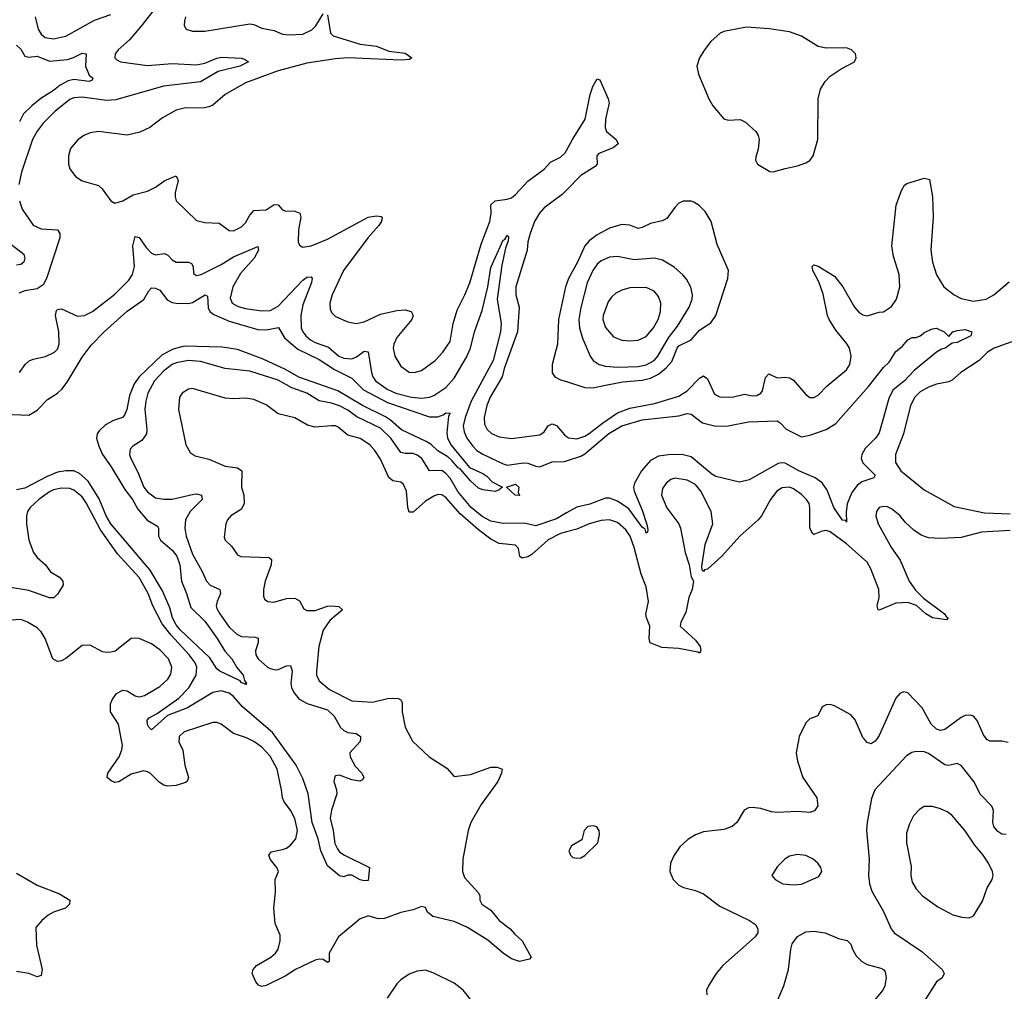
# Model space of a CAD drawing. Header units: inches. Extents: x 1954678 to 2060271, y 904822 to 1016299.
# Tile 363 of 403: x 2037325 to 2042141, y 988764 to 993517. Entities that reach past the tile are written whole.
import ezdxf

# ---------------------------------------------------------------- set-up
doc = ezdxf.new("R2010")
doc.units = ezdxf.units.IN
doc.header["$MEASUREMENT"] = 0
for name, color, linetype in [('C0938', 7, 'Continuous'), ('C0939', 7, 'Continuous'), ('C0948', 7, 'Continuous'), ('C0949', 7, 'Continuous')]:
    doc.layers.add(name, color=color, linetype=linetype)

msp = doc.modelspace()

# ---------------------------------------------------------------- linework, layer by layer
at = {"layer": 'C0938', "color": 5}
for points, elevation in [([(2038104.6, 990000), (2038103.4, 989983.4), (2038122.9, 989942.9), (2038132.7, 989870), (2038150.2, 989810), (2038144.2, 989790), (2038135.6, 989784.4), (2038090, 989769.9), (2038046.6, 989766.6), (2038030, 989771.5), (2038007, 989787), (2037962.6, 989830), (2037950, 989837.7), (2037930, 989841.4), (2037870, 989825.4), (2037810, 989788.1), (2037790, 989785.8), (2037772.8, 989792.8), (2037753.5, 989810), (2037756.1, 989830), (2037812, 989910), (2037825.1, 989945.1), (2037827, 989967), (2037820.7, 990000)], 480), ([(2039240, 990000), (2039247, 989987), (2039328, 989910), (2039414.4, 989854.4), (2039450, 989814), (2039530, 989823.7), (2039630, 989859.5), (2039659.9, 989859.9), (2039684.7, 989850), (2039682, 989830), (2039663.1, 989790), (2039581.8, 989678.2), (2039531, 989590), (2039518.7, 989550), (2039492.9, 989410), (2039490.3, 989350.3), (2039501.1, 989321.1), (2039570, 989244.7), (2039576.3, 989230), (2039576.3, 989210), (2039584.9, 989190), (2039630, 989160.5), (2039670.2, 989110.2), (2039724.4, 989070), (2039744.7, 989044.7), (2039783, 989010), (2039826.8, 988930), (2039818.4, 988921.6), (2039770, 988909.7), (2039730, 988922.7), (2039690, 988949.8), (2039614.1, 989014.1), (2039515.7, 989075.7), (2039450, 989104.7), (2039345.1, 989130), (2039319.4, 989150), (2039310, 989173.6), (2039290, 989178.8), (2039250, 989162.2), (2039190, 989148.8), (2039110, 989119.6), (2039078.2, 989118.2), (2039030, 989132.3), (2038990, 989118.5), (2038885.2, 989030), (2038839.5, 988950), (2038838.8, 988910), (2038834.2, 988905.8), (2038830, 988904.5), (2038810, 988918.4), (2038790, 988920.4), (2038770, 988915.9), (2038673.7, 988870), (2038622.7, 988837.3), (2038530, 988792.4), (2038510, 988787.3), (2038493.7, 988793.7), (2038480.5, 988810), (2038462.4, 988850), (2038467.6, 988870), (2038483.6, 988890), (2038554, 988930), (2038576.9, 988950), (2038589.6, 988970), (2038599.6, 989010), (2038598.7, 989038.7), (2038575.1, 989095.1), (2038567.4, 989170), (2038576.9, 989250), (2038574, 989310), (2038591.3, 989350), (2038582.6, 989370), (2038549.8, 989410), (2038543, 989430), (2038554.3, 989445.7), (2038610, 989456.6), (2038630, 989464.4), (2038650, 989479.3), (2038675.8, 989510), (2038683.9, 989550), (2038670, 989609.6), (2038648.8, 989650), (2038618, 989690), (2038610, 989709.6), (2038606.2, 989750), (2038584.9, 989850), (2038550, 989913.2), (2038510, 989958.3), (2038470, 989985.8), (2038441.4, 990000)], 480), ([(2038991.2, 990000), (2038990, 989986.2), (2038940.6, 989930), (2038940.9, 989910), (2038965.6, 989865.6), (2038998, 989830), (2039008.7, 989810), (2039002, 989798), (2038988.8, 989791.2), (2038950, 989797.6), (2038890, 989820.4), (2038870, 989818), (2038866.2, 989813.8), (2038862.2, 989790), (2038875.3, 989750), (2038876.9, 989730), (2038849.5, 989650), (2038843.4, 989610), (2038858.5, 989550), (2038867.2, 989487.2), (2038879.9, 989459.9), (2038890, 989446), (2038910, 989431), (2039036.3, 989370), (2039030, 989306), (2039010, 989304), (2038990.3, 989309.7), (2038950, 989331.5), (2038930, 989331.3), (2038910, 989323.6), (2038890, 989327.8), (2038830, 989376.9), (2038797.6, 989450), (2038784.4, 989510), (2038755.6, 989590), (2038736.7, 989730), (2038710, 989804.4), (2038677.4, 989870), (2038582.6, 990000)], 460), ([(2037310, 989340.9), (2037410, 989282.7), (2037520.2, 989240.2), (2037570.8, 989210), (2037567.7, 989190), (2037548.9, 989171.1), (2037490, 989150.8), (2037464.4, 989135.6), (2037432.7, 989110), (2037404.4, 989075.6), (2037407.8, 988990), (2037435.3, 988870), (2037430, 988840.7), (2037410, 988834.8), (2037370, 988850.6), (2037310, 988860.7)], 480), ([(2039545.1, 988705.1), (2039493.7, 988770), (2039450, 988803.1), (2039350, 988852.7), (2039310, 988866.6), (2039270, 988862.8), (2039230, 988847.6), (2039190, 988819.7), (2039170, 988800.5), (2039121.8, 988730)], 520)]:
    msp.add_lwpolyline(points, dxfattribs=dict(at, elevation=elevation))
at = {"layer": 'C0939', "color": 5}
for points, elevation in [([(2038031.6, 993630), (2037917.1, 993483), (2037861.4, 993418.6), (2037806.5, 993370), (2037791.7, 993350), (2037790.4, 993330), (2037800.7, 993320.7), (2037818.8, 993310), (2037950, 993292.2), (2038070, 993301.9), (2038190, 993295.9), (2038230, 993303.8), (2038290, 993328.2), (2038312.8, 993332.8), (2038407.8, 993327.7), (2038423.9, 993323.9), (2038444, 993310), (2038401.3, 993290), (2038296, 993264), (2038210, 993212.8), (2038028.4, 993191.5), (2037795.4, 993124.6), (2037750, 993121.3), (2037630, 993137.9), (2037590, 993134), (2037570, 993126.5), (2037498.9, 993070), (2037439.3, 993010), (2037410, 992970.9), (2037387.1, 992930), (2037333.6, 992770), (2037320.8, 992710)], 460), ([(2037400.1, 993530), (2037415.2, 993470), (2037430, 993445.5), (2037450, 993429.3), (2037490, 993422.3), (2037550, 993435.9), (2037690, 993514), (2037770, 993541.5)], 460), ([(2038830, 993541), (2038845.2, 993450), (2038858.4, 993438.4), (2038990, 993396.8), (2039070, 993387.1), (2039130, 993362), (2039210, 993352.5), (2039243.8, 993330), (2039230, 993322.3), (2039190, 993318.7), (2038930, 993330.4), (2038870, 993325.7), (2038730, 993303.9), (2038590, 993266.2), (2038430, 993207.1), (2038330.4, 993150), (2038270, 993099.2), (2038250, 993089.8), (2038230, 993085.8), (2038130, 993083.9), (2038090, 993074.8), (2038023.1, 993036.9), (2037962, 992990), (2037913.3, 992966.7), (2037850, 992951), (2037710, 992969.7), (2037670, 992963.5), (2037639.1, 992950), (2037610, 992929.7), (2037572.7, 992887.3), (2037564.2, 992850), (2037563.7, 992810), (2037570, 992787.3), (2037597.1, 992750), (2037630, 992728.8), (2037710, 992706), (2037728.9, 992688.9), (2037770, 992630.8), (2037790, 992619.1), (2037830, 992630.5), (2037879.5, 992660.5), (2037950, 992677.4), (2037990, 992698), (2038034.7, 992730), (2038090, 992753.1), (2038100.7, 992730), (2038085.9, 992670), (2038084.6, 992650), (2038090.3, 992630), (2038190, 992534.6), (2038230, 992523.9), (2038301.2, 992521.2), (2038350, 992485.5), (2038370, 992484.5), (2038410, 992502.9), (2038430, 992522.4), (2038450, 992560.2), (2038470, 992582.9), (2038530, 992585.9), (2038570, 992612.4), (2038590, 992610.3), (2038608.9, 992588.9), (2038622.1, 992582.1), (2038670, 992580.6), (2038694.9, 992570), (2038700.2, 992550), (2038688.4, 992488.4), (2038687.2, 992430), (2038693.7, 992413.7), (2038710, 992403.7), (2038750, 992410.2), (2038830, 992443.5), (2039029.9, 992550.1), (2039070, 992556.6), (2039093.7, 992553.7), (2039097.6, 992550), (2039095, 992530), (2039081.1, 992510), (2039029.6, 992450.4), (2038908.1, 992290), (2038853.5, 992170), (2038842.7, 992130), (2038843, 992103), (2038850, 992083.7), (2038870, 992064.9), (2038930, 992038.6), (2038970, 992031.2), (2039010, 992038), (2039090, 992076.1), (2039170, 992094.1), (2039210, 992097.7), (2039239.3, 992090), (2039250.3, 992070), (2039242.8, 992050), (2039170, 991962.6), (2039155.4, 991930), (2039152.1, 991910), (2039160.2, 991870), (2039190, 991822), (2039230, 991791.8), (2039255.3, 991790), (2039290, 991801.3), (2039356.9, 991850), (2039395.3, 991890), (2039430, 991942.4), (2039445.3, 992030), (2039464.3, 992095.7), (2039502.3, 992170), (2039526.9, 992230), (2039581.5, 992418.5), (2039625.2, 992530), (2039631.9, 992570), (2039630, 992610.4), (2039650, 992631.1), (2039710, 992638.3), (2039730, 992645.1), (2039750, 992661), (2039810, 992727.4), (2039890, 992785.2), (2039920.7, 992819.3), (2039970, 992844.1), (2039994, 992866), (2040000, 992877.4)], 480), ([(2038135.3, 993530), (2038130.4, 993510), (2038128.7, 993488.7), (2038138.8, 993470), (2038170, 993460.3), (2038230, 993461.1), (2038450, 993495.8), (2038470, 993493.6), (2038510, 993474.9), (2038570, 993463.6), (2038610, 993446.2), (2038642.9, 993442.9), (2038710, 993446.3), (2038753.2, 993466.8), (2038773.4, 993486.6), (2038810, 993544.9)], 480), ([(2037310, 993391.7), (2037330, 993372), (2037350, 993338.5), (2037370, 993332.6), (2037410, 993338.7), (2037470, 993314), (2037558.4, 993321.6), (2037588.8, 993331.2), (2037630, 993352.9), (2037650.2, 993350.2), (2037646.1, 993290), (2037665, 993245), (2037682.3, 993230), (2037679.7, 993220.3), (2037665.1, 993214.9), (2037590, 993224.8), (2037562, 993218), (2037523.3, 993196.7), (2037490, 993169.5), (2037428.4, 993131.5), (2037384.1, 993095.9), (2037344.2, 993055.8), (2037323.6, 993016.4)], 440), ([(2040000, 992683), (2039978.8, 992661.2), (2039890, 992596.8), (2039867.8, 992570), (2039843.8, 992530), (2039821.3, 992470), (2039811.2, 992430), (2039808.1, 992390), (2039751.7, 992210), (2039751.9, 992170), (2039768.6, 992110), (2039759.8, 991990), (2039694.2, 991810), (2039685.4, 991770), (2039626.2, 991670), (2039610.6, 991630), (2039596.8, 991570), (2039598.7, 991538.7), (2039611.2, 991511.2), (2039632.9, 991492.9), (2039670, 991476.8), (2039730, 991467.9), (2039870, 991485.5), (2039890, 991501.2), (2039910, 991529.2), (2039930, 991539.4), (2039950, 991531.4), (2039990, 991485.6), (2040000, 991478.3)], 480), ([(2037324.4, 992630), (2037336.9, 992590), (2037391.1, 992511.1), (2037430, 992494.4), (2037509.2, 992489.2), (2037521.8, 992470), (2037521.5, 992450), (2037456.5, 992250), (2037440.4, 992219.6), (2037410, 992199.8), (2037350.2, 992189.8), (2037321.3, 992178.7)], 460), ([(2037323.5, 991790), (2037352.4, 991830), (2037371.5, 991848.5), (2037390, 991856.5), (2037450.9, 991869.1), (2037495.1, 991890), (2037510, 991904.9), (2037518.3, 991930), (2037515.6, 991990), (2037500.5, 992070), (2037505.4, 992094.6), (2037510, 992099.1), (2037530, 992101.6), (2037607, 992067), (2037642.7, 992070), (2037681.7, 992090), (2037790, 992174.3), (2037858.3, 992241.7), (2037877, 992270), (2037886.2, 992310), (2037879, 992410), (2037890, 992456), (2037910, 992451.7), (2037943, 992403), (2037970, 992374.2), (2037990, 992367.1), (2038032.8, 992372.8), (2038050, 992365.3), (2038070, 992342), (2038090, 992331.3), (2038150, 992331), (2038164.5, 992324.5), (2038172.9, 992310), (2038174.4, 992274.4), (2038190, 992265.2), (2038213.3, 992270), (2038310, 992318.3), (2038370, 992356), (2038490, 992406.8), (2038493.4, 992390), (2038471.2, 992350), (2038404.3, 992275.7), (2038368.2, 992210), (2038354.5, 992154.5), (2038364.7, 992130), (2038393.6, 992113.6), (2038430, 992103.3), (2038510, 992092.1), (2038550, 992094.3), (2038590, 992115.9), (2038710, 992242.6), (2038730, 992256.8), (2038750, 992259.5), (2038755, 992250), (2038751.6, 992231.6), (2038710, 992121.1), (2038700.4, 992070), (2038702.4, 992010), (2038710.2, 991990), (2038725, 991970), (2038746.8, 991950), (2038770, 991937.7), (2038835.5, 991915.5), (2038885.4, 991870), (2038910, 991860.8), (2038950, 991857), (2038972.9, 991867.1), (2039010, 991895), (2039030, 991891.8), (2039046.5, 991790), (2039052.6, 991770), (2039065.8, 991750), (2039122.5, 991710), (2039165.6, 991690), (2039241.3, 991670), (2039290, 991664.9), (2039329.9, 991670.1), (2039350, 991677.8), (2039410, 991716.6), (2039450, 991763.5), (2039510, 991865.2), (2039529.5, 991910), (2039550.3, 991990), (2039586.4, 992093.6), (2039615.1, 992210), (2039630, 992304.9), (2039690, 992437.6), (2039698.2, 992441.8), (2039710, 992460.5), (2039716.2, 992456.2), (2039714.3, 992434.3), (2039700.9, 992399.1), (2039683.8, 992316.2), (2039660.3, 992150), (2039680.7, 992030), (2039676.7, 991990), (2039640.5, 991850), (2039534.1, 991650), (2039503.4, 991570), (2039494.5, 991530), (2039499.8, 991499.8), (2039512.5, 991470), (2039540.8, 991430), (2039561.5, 991410), (2039590, 991391.8), (2039690, 991343.6), (2039710, 991338.2), (2039790, 991348.4), (2039810, 991347), (2039850, 991332.3), (2039870, 991330.1), (2039930, 991354), (2039990, 991356.2), (2040000, 991358.8)], 460), ([(2037280.5, 992420.5), (2037345.1, 992370), (2037350.5, 992350), (2037344.6, 992330), (2037330, 992318.3), (2037310, 992316.4)], 440), ([(2037250, 991587.3), (2037370, 991582.7), (2037410, 991606), (2037461, 991659), (2037510, 991690.1), (2037530.6, 991709.4), (2037556.7, 991743.3), (2037630, 991865.8), (2037674.7, 991925.3), (2037738.2, 991990), (2037850, 992091.4), (2037932.5, 992147.5), (2037956.1, 992190), (2037970, 992204.4), (2037990, 992203.1), (2038010, 992193.4), (2038045.5, 992145.5), (2038070, 992133.8), (2038090, 992130.4), (2038150, 992127.7), (2038170, 992132.6), (2038231.4, 992171.4), (2038243.4, 992163.4), (2038246.4, 992106.4), (2038255.2, 992090), (2038274.2, 992074.3), (2038350, 992041.7), (2038490, 992001.7), (2038530, 991998.8), (2038590.6, 992010.6), (2038620.2, 991960.2), (2038685, 991905.1), (2038790, 991855.1), (2038864.8, 991804.8), (2038950, 991763.1), (2039006.2, 991706.2), (2039123.8, 991643.8), (2039330, 991573.6), (2039370, 991573.7), (2039396.8, 991583.2), (2039410, 991593.8), (2039430, 991591.3), (2039422.5, 991577.5), (2039414.9, 991494.9), (2039418, 991470), (2039435.7, 991435.7), (2039526, 991326), (2039590, 991296.5), (2039610, 991283.1), (2039635.3, 991255.3), (2039686, 991230), (2039670, 991217.2), (2039650, 991209.2), (2039590, 991217.6), (2039570, 991224.5), (2039530, 991260.7), (2039480, 991320), (2039470, 991325), (2039439.5, 991359.5), (2039418.6, 991378.6), (2039370, 991407), (2039338, 991438), (2039313.7, 991453.7), (2039192, 991510), (2039138, 991558), (2039113.6, 991573.6), (2039001.7, 991630), (2038881.7, 991701.7), (2038690, 991768.3), (2038625, 991805), (2038515.3, 991855.3), (2038390, 991903.2), (2038315.1, 991915.1), (2038130, 991919.2), (2038075, 991905), (2038022.6, 991877.4), (2037910.1, 991770), (2037885.2, 991734.8), (2037862.3, 991677.7), (2037849, 991610), (2037838.3, 991581.7), (2037827.6, 991570), (2037784.4, 991555.6), (2037745.2, 991534.8), (2037714, 991506), (2037704.6, 991490), (2037701.4, 991470), (2037711.5, 991430), (2037730.6, 991390), (2037772.7, 991330), (2037838.7, 991218.7), (2037876.3, 991170), (2037902.6, 991122.6), (2037948.6, 991068.6), (2037998.3, 991038.3), (2038003.2, 991030), (2038004.2, 990990), (2038013.3, 990970), (2038070, 990921.9), (2038092.9, 990892.9), (2038107.7, 990850), (2038116.6, 990770), (2038141.5, 990710), (2038161.4, 990641.4), (2038230, 990573.5), (2038291.3, 990490), (2038328.3, 990428.2), (2038363.2, 990390), (2038387.8, 990347.8), (2038418.3, 990310), (2038424.5, 990284.5), (2038434.9, 990270), (2038430, 990262.7), (2038427.5, 990267.5), (2038410, 990272.3), (2038402.7, 990282.7), (2038303.5, 990330), (2038290, 990341), (2038255.2, 990395.2), (2038110, 990531.6), (2038090, 990556.7), (2038072.4, 990590), (2038059.4, 990639.4), (2038023, 990723), (2037963.3, 990823.3), (2037770, 991050.5), (2037747.5, 991090), (2037713.3, 991173.3), (2037659.7, 991259.7), (2037617.5, 991297.5), (2037590, 991309.5), (2037550, 991310.4), (2037510, 991302.5), (2037458.7, 991281.3), (2037350, 991224.7), (2037310, 991216.5)], 440), ([(2040000, 992223), (2039995.3, 992210), (2039960.8, 992050), (2039955.7, 991930), (2039928.9, 991830), (2039929, 991789), (2039942, 991770), (2039970, 991755.3), (2040000, 991746)], 520), ([(2040000, 991103.8), (2039950, 991075), (2039850, 991041.3), (2039793.2, 991053.2), (2039690, 991052.1), (2039630, 991063.7), (2039586.7, 991086.7), (2039533, 991130), (2039468.8, 991208.8), (2039430, 991273.9), (2039410, 991297.3), (2039390, 991310.8), (2039330, 991309), (2039291.9, 991370), (2039270, 991386.9), (2039250, 991394.9), (2039210, 991394.8), (2039190, 991400.2), (2039141.1, 991470), (2039090, 991517.8), (2038974.3, 991574.3), (2038930, 991606.7), (2038890, 991628.3), (2038850, 991641.4), (2038790, 991652.5), (2038730, 991689.9), (2038656.2, 991716.2), (2038590, 991753.6), (2038450, 991797.1), (2038330, 991809.9), (2038210, 991844.5), (2038150, 991849.9), (2038090, 991838.6), (2038070, 991829.4), (2038030, 991799.4), (2037984.1, 991750), (2037952.3, 991690), (2037941.9, 991650), (2037937.8, 991610), (2037947.6, 991512.4), (2037945.1, 991490), (2037922.6, 991457.4), (2037877.6, 991430), (2037865, 991415), (2037861.8, 991390), (2037868.4, 991370), (2037903, 991303), (2037931.9, 991230), (2037950, 991206.4), (2037990, 991177.8), (2038030, 991171.6), (2038070, 991171.9), (2038176.3, 991196.3), (2038190, 991197.8), (2038214.6, 991190), (2038217.3, 991170), (2038159.3, 991110), (2038136.6, 991070), (2038132.5, 991030), (2038139.5, 990990), (2038170, 990901.3), (2038217.7, 990817.7), (2038238.9, 990770), (2038257.4, 990750), (2038303.7, 990730), (2038306.7, 990710), (2038290.1, 990670), (2038286.7, 990650), (2038290, 990635.5), (2038303.3, 990610), (2038350, 990544.8), (2038387.1, 990510), (2038410, 990498.9), (2038476.1, 990496.1), (2038491.4, 990491.4), (2038491, 990470), (2038477.7, 990430), (2038480.5, 990410), (2038492.2, 990390), (2038536.5, 990350), (2038550, 990342), (2038576.4, 990336.4), (2038590, 990337.6), (2038630, 990355.8), (2038650, 990357.4), (2038657, 990330), (2038650.7, 990270), (2038654.1, 990250), (2038665.5, 990225.5), (2038692.4, 990192.4), (2038731.7, 990171.7), (2038830, 990141.3), (2038863.4, 990110), (2038894.8, 990054.8), (2038910, 990039.2), (2038930, 990030.2), (2038970, 990024.7), (2038992.1, 990010), (2038991.2, 990000)], 460), ([(2040000, 991010.9), (2039970, 991002.8), (2039910, 990971.6), (2039830, 990899.9), (2039810, 990888.3), (2039782.9, 990882.9), (2039770.7, 990890.7), (2039764.1, 990930), (2039750, 990946.4), (2039670, 990953.9), (2039630, 990976.1), (2039570, 991020.4), (2039479.8, 991099.8), (2039410, 991179.9), (2039390, 991192.6), (2039370, 991193.2), (2039350, 991185.2), (2039310, 991160.8), (2039250, 991106.8), (2039230, 991108.2), (2039223.2, 991130), (2039217.7, 991210), (2039203, 991243), (2039190, 991253.7), (2039150, 991261.4), (2039130, 991276.9), (2039090, 991366.9), (2039062.9, 991410), (2039037.4, 991437.4), (2038990, 991467.3), (2038930, 991484.8), (2038883.5, 991523.5), (2038870, 991529.8), (2038850, 991530.6), (2038770, 991523.9), (2038732.9, 991533), (2038670, 991568.7), (2038590, 991588.7), (2038530, 991633.1), (2038470, 991659.3), (2038430, 991664.6), (2038370, 991662), (2038330, 991665.6), (2038170, 991712.3), (2038150, 991709.6), (2038119.3, 991690), (2038107.4, 991670), (2038100.9, 991610), (2038137.3, 991437.3), (2038158.7, 991398.7), (2038182.6, 991382.6), (2038250, 991367.1), (2038330, 991332.6), (2038390, 991324.7), (2038412.2, 991310), (2038410.1, 991230.1), (2038420.5, 991190), (2038422.5, 991150), (2038410, 991122), (2038358, 991090), (2038341.2, 991070), (2038333.7, 991050), (2038325.7, 990985.7), (2038330.3, 990970.3), (2038360.8, 990940.8), (2038390, 990899.1), (2038406, 990890), (2038545.7, 990885.7), (2038556.2, 990876.2), (2038555.4, 990850), (2038525.8, 990770), (2038517.3, 990730), (2038517, 990697), (2038522.5, 990682.5), (2038538, 990670), (2038567.7, 990667.7), (2038630, 990684.9), (2038670, 990686.7), (2038693.2, 990673.2), (2038715.4, 990635.4), (2038730, 990625.7), (2038770, 990626.2), (2038830, 990648.5), (2038850, 990650.1), (2038885.7, 990645.7), (2038903.7, 990630), (2038842.8, 990577.2), (2038810, 990529.6), (2038787.5, 990450), (2038776.8, 990330), (2038777.1, 990310), (2038790, 990282), (2038839.7, 990239.7), (2038950, 990184.1), (2039050, 990178.5), (2039123.8, 990196.2), (2039150, 990198.2), (2039175.9, 990195.9), (2039189.1, 990189.1), (2039196.5, 990176.5), (2039196.6, 990130), (2039210, 990056), (2039240, 990000)], 480), ([(2038582.6, 990000), (2038560.8, 990030), (2038415.1, 990155.1), (2038370, 990206.4), (2038350, 990222.1), (2038310, 990233.6), (2038270, 990225.5), (2038145.2, 990150), (2038047.1, 990112.9), (2037970, 990042), (2037956.3, 990056.3), (2037950, 990069.3), (2037948.2, 990090), (2037958.3, 990101.7), (2037996.9, 990123.1), (2038102.9, 990197), (2038151.6, 990248.4), (2038187.4, 990310), (2038190.9, 990350), (2038182.6, 990370), (2038154, 990410), (2038065.5, 990505.5), (2038022, 990562), (2037975.8, 990650), (2037953.9, 990710), (2037910, 990788), (2037803, 990903), (2037720.4, 991020.4), (2037650, 991153.4), (2037630, 991181.9), (2037590, 991214.9), (2037570, 991222.6), (2037530, 991224.9), (2037490, 991216.4), (2037470, 991207.2), (2037418.2, 991170), (2037375.6, 991130), (2037363.2, 991110), (2037358.6, 991090), (2037358.9, 991050), (2037370, 990970.8), (2037392.5, 990910), (2037410, 990886), (2037451.8, 990850), (2037475.5, 990815.5), (2037519.6, 990790), (2037536.5, 990770), (2037537.3, 990750), (2037510, 990705.6), (2037491.7, 990688.3), (2037470, 990688.4), (2037370, 990724.6), (2037270, 990740.4)], 460), ([(2037820.7, 990000), (2037807.4, 990070), (2037769.8, 990130), (2037769.8, 990169.8), (2037776.5, 990190), (2037798.8, 990221.2), (2037830, 990236.6), (2037850, 990233.7), (2037890, 990208.8), (2037910, 990204.2), (2037935.1, 990210), (2038010, 990254), (2038049.8, 990290), (2038064.6, 990315.4), (2038068.9, 990350), (2038053, 990390), (2038010, 990434.6), (2037970, 990463.5), (2037910, 990489.6), (2037890, 990491.8), (2037870, 990489.4), (2037792, 990428), (2037770, 990422.9), (2037750, 990420.7), (2037730, 990425.1), (2037670, 990456.9), (2037630, 990455.4), (2037550, 990391.2), (2037530, 990379.7), (2037510, 990376.9), (2037486.9, 990390), (2037450, 990489.5), (2037430, 990522.9), (2037410, 990541.6), (2037363.7, 990570), (2037330, 990581.7), (2037258, 990578)], 480), ([(2038441.4, 990000), (2038430, 990005.7), (2038370, 990025.6), (2038310, 990071.1), (2038290, 990078.5), (2038270, 990079.2), (2038130, 990032.3), (2038105.3, 990010), (2038104.6, 990000)], 480)]:
    msp.add_lwpolyline(points, dxfattribs=dict(at, elevation=elevation))
at = {"layer": 'C0939', "color": 5, "elevation": 440}
msp.add_lwpolyline([(2039770, 991189.2), (2039748, 991190), (2039706, 991230), (2039750, 991244.9), (2039767.3, 991230), (2039763.6, 991203.6)], close=True, dxfattribs=at)
at = {"layer": 'C0948', "color": 5}
for points, elevation in [([(2041136.6, 990000), (2041122.4, 989930), (2041130.2, 989890), (2041156.2, 989810), (2041224.4, 989710), (2041228.7, 989671.3), (2041212.9, 989647.1), (2041190, 989639.1), (2041130, 989643.9), (2041030, 989638.8), (2041002.1, 989642.1), (2040950, 989658), (2040910, 989663.1), (2040890, 989660.4), (2040868.8, 989650), (2040832.9, 989590), (2040810.9, 989569.1), (2040770, 989554.8), (2040670, 989543.5), (2040630, 989528.4), (2040593.1, 989506.9), (2040554.4, 989470), (2040526.7, 989430), (2040508.5, 989390), (2040504.9, 989350), (2040521.3, 989310), (2040550, 989283.1), (2040571.5, 989271.5), (2040630, 989257.3), (2040670, 989240.2), (2040750, 989180.2), (2040894.9, 989110), (2040923.8, 989090), (2040935.8, 989070), (2040935.3, 989050), (2040923.1, 989030), (2040763.9, 988890), (2040731.1, 988850), (2040694.6, 988790), (2040685.3, 988770), (2040686.3, 988746.3)], 520), ([(2041519.5, 990000), (2041510, 989986.6), (2041490, 989974.3), (2041470, 989981.3), (2041454.9, 990000)], 520), ([(2042160, 989980), (2042130, 989986.8), (2042070, 989987.8), (2042056.2, 989996.2), (2042053.3, 990000)], 520), ([(2042150, 989530.7), (2042130, 989531.6), (2042110, 989545.5), (2042090.6, 989570), (2042084.9, 989590), (2042088.4, 989648.4), (2042080.3, 989670), (2042025.6, 989725.6), (2041993.1, 989790), (2041930, 989868.2), (2041910, 989877.4), (2041870, 989867.9), (2041850, 989870.7), (2041770, 989926.6), (2041750, 989934.5), (2041710, 989937.4), (2041688.7, 989931.3), (2041663.7, 989916.3), (2041508.5, 989750), (2041492.4, 989707.6), (2041470.2, 989590), (2041467.3, 989552.7), (2041480.7, 989410), (2041476.5, 989330), (2041481.3, 989290), (2041492.7, 989252.7), (2041550, 989154), (2041588.6, 989068.6), (2041602, 989050), (2041738.3, 988958.3), (2041838, 988870), (2041846.4, 988850), (2041837.3, 988830), (2041810, 988809.4), (2041747.5, 988712.5)], 540), ([(2041028.7, 988710), (2041062.4, 988790), (2041085.8, 988870), (2041096.4, 988970), (2041103.6, 988996.4), (2041128.9, 989031.1), (2041170, 989055.3), (2041210, 989057.3), (2041264.7, 989050), (2041330, 989021.7), (2041372.4, 989012.4), (2041390, 988994), (2041398.3, 988970), (2041417.5, 988937.5), (2041444.9, 988910), (2041470, 988895.5), (2041536.7, 988876.7), (2041550.4, 988870), (2041558.8, 988858.8), (2041563.6, 988830), (2041557.6, 988790), (2041546.5, 988770), (2041498.3, 988710)], 520)]:
    msp.add_lwpolyline(points, dxfattribs=dict(at, elevation=elevation))
for points, elevation in [([(2041750, 989667.6), (2041727, 989653), (2041697.8, 989622.2), (2041677.8, 989582.2), (2041663.1, 989536.9), (2041662.9, 989490), (2041686, 989374), (2041683.8, 989330), (2041690, 989298), (2041710, 989264.9), (2041740.5, 989230), (2041816.7, 989176.7), (2041890, 989137.3), (2041934.3, 989125.7), (2041970, 989122.4), (2041990, 989133), (2042035.3, 989204.7), (2042056.8, 989270), (2042081.3, 989310), (2042086.3, 989330), (2042083.5, 989350), (2042064.4, 989390), (2042037.8, 989430), (2041997.9, 989477.9), (2041949.2, 989549.2), (2041885.2, 989625.2), (2041862.2, 989642.2), (2041830, 989656.1), (2041790, 989666.9)], 560), ([(2040130, 989572.7), (2040104.7, 989570), (2040086, 989550), (2040074.8, 989505.2), (2040024.4, 989475.6), (2040010.8, 989450), (2040018.8, 989430), (2040030, 989418.8), (2040050, 989414.8), (2040070, 989417.3), (2040090, 989427.3), (2040152.3, 989490), (2040161.2, 989530), (2040159, 989550), (2040148.9, 989568.9)], 520), ([(2041130, 989433.6), (2041090, 989424.5), (2041068.9, 989411.1), (2041030, 989372.3), (2041004.7, 989330), (2041021, 989310), (2041058, 989290), (2041110, 989284.2), (2041150, 989287.6), (2041234.3, 989325.7), (2041249.4, 989350), (2041244.5, 989370), (2041229.3, 989390), (2041206, 989410), (2041170, 989427.8)], 540)]:
    msp.add_lwpolyline(points, close=True, dxfattribs=dict(at, elevation=elevation))
at = {"layer": 'C0949', "color": 5}
for points, elevation in [([(2040879.5, 993480.5), (2040770, 993458.5), (2040750.6, 993450), (2040705.5, 993410), (2040675.5, 993370), (2040650.5, 993330), (2040638, 993290), (2040646, 993250), (2040695.6, 993130), (2040715.8, 993095.8), (2040770, 993032.2), (2040790, 993025.5), (2040850, 993028.2), (2040875.5, 993015.5), (2040926.7, 992970), (2040938, 992950), (2040941.7, 992930), (2040936.5, 992883.5), (2040925.2, 992845.2), (2040924.9, 992830), (2040934.8, 992810), (2040994.2, 992774.2), (2041010, 992772.4), (2041070, 992788.7), (2041130, 992801.3), (2041170, 992815.8), (2041190, 992828.4), (2041206, 992850), (2041228.4, 992930), (2041230.7, 993130), (2041242.8, 993177.2), (2041265.3, 993214.7), (2041290, 993240.3), (2041343.3, 993276.7), (2041409, 993310), (2041416, 993330), (2041412.7, 993350), (2041394, 993370), (2041370, 993378.4), (2041270, 993377.4), (2041230, 993386.3), (2041150, 993436.8), (2041090, 993456.8), (2040991.3, 993471.3)], 520), ([(2040250, 992358.7), (2040210, 992355), (2040170, 992337.4), (2040150, 992320.6), (2040128, 992290), (2040100.9, 992230), (2040069.5, 992109.5), (2040060.4, 992050), (2040063.7, 992010), (2040078.1, 991958.1), (2040115.6, 991870), (2040130.2, 991850), (2040159.5, 991830), (2040190, 991821.8), (2040250, 991817.6), (2040350, 991820.3), (2040390, 991827.7), (2040427.9, 991850), (2040445.9, 991870), (2040498.9, 991961.1), (2040542.4, 992017.6), (2040599.4, 992110), (2040614, 992150), (2040615.3, 992170), (2040607.5, 992207.5), (2040587.1, 992247.2), (2040569.2, 992269.2), (2040526.8, 992306.8), (2040470, 992340.3), (2040430, 992349.8), (2040330, 992342.1)], 540), ([(2040390, 992207.1), (2040310, 992205), (2040270, 992193.8), (2040241.6, 992178.4), (2040220, 992160), (2040203, 992137), (2040178.4, 992070), (2040178, 992050), (2040190, 992010.4), (2040230, 991965.5), (2040270, 991949.3), (2040310, 991945.6), (2040350, 991948.3), (2040390, 991967.1), (2040425.4, 992010), (2040448.1, 992050), (2040459.9, 992090), (2040460.8, 992130), (2040450, 992162), (2040429.2, 992189.2)], 560)]:
    msp.add_lwpolyline(points, close=True, dxfattribs=dict(at, elevation=elevation))
for points, elevation in [([(2040000, 992877.4), (2040028.7, 992931.3), (2040090.7, 993029.3), (2040115.9, 993150), (2040128.5, 993190), (2040150, 993228), (2040162.5, 993222.5), (2040203.5, 993130), (2040208.3, 993110), (2040190.8, 993030), (2040188.6, 992988.6), (2040195.3, 992970), (2040242, 992930), (2040252.4, 992910), (2040228.2, 992890), (2040158.6, 992861.4), (2040148.2, 992850), (2040149.1, 992810), (2040140.7, 992799.3), (2040070, 992755.2), (2040000, 992683)], 480), ([(2040000, 991478.3), (2040010, 991470.9), (2040050, 991466.1), (2040090, 991479.8), (2040110, 991491.7), (2040176.5, 991543.5), (2040250, 991592.8), (2040310, 991616), (2040430, 991639.4), (2040550, 991675.6), (2040590, 991701.5), (2040650, 991762.6), (2040670, 991774.8), (2040690, 991760.2), (2040724.2, 991684.1), (2040750, 991672.1), (2040810, 991670.2), (2040870, 991684.5), (2040910, 991677.3), (2040930, 991678.5), (2040950, 991689), (2040958.1, 991701.9), (2040973.5, 991766.5), (2040990, 991784.2), (2041030, 991764.2), (2041070, 991767.8), (2041090, 991765), (2041110, 991754), (2041170, 991683.8), (2041190, 991668.4), (2041210, 991668.4), (2041230, 991680.4), (2041275.1, 991724.9), (2041370, 991803.6), (2041386.3, 991830), (2041392.8, 991870), (2041383.4, 991910), (2041372.5, 991930), (2041317.2, 991997.2), (2041284.5, 992050), (2041276.4, 992070), (2041254.5, 992174.5), (2041233.7, 992233.7), (2041205, 992290), (2041200.7, 992310), (2041210, 992317.6), (2041230, 992310.2), (2041310, 992262.3), (2041351.4, 992210), (2041408, 992110), (2041430, 992086), (2041450, 992073.6), (2041470, 992068.1), (2041530, 992085.6), (2041550, 992087.1), (2041590, 992112.9), (2041613.9, 992150), (2041630.5, 992210.5), (2041627.2, 992270), (2041598.8, 992358.8), (2041591, 992410), (2041612.2, 992610), (2041638.8, 992681.2), (2041653.3, 992706.7), (2041665.3, 992714.7), (2041750, 992741.5), (2041774.9, 992734.9), (2041790.3, 992650.3), (2041792.7, 992552.7), (2041782.5, 992390), (2041790.1, 992330.1), (2041810, 992268.4), (2041845.5, 992210), (2041895.3, 992170), (2041930, 992152.1), (2041990, 992139), (2042052, 992150), (2042090, 992171.3), (2042165, 992235)], 480), ([(2040000, 991746), (2040090, 991718), (2040130, 991715.2), (2040190, 991729.3), (2040275.4, 991744.6), (2040370, 991753.2), (2040410, 991763.8), (2040450, 991783.2), (2040487.1, 991812.9), (2040514.8, 991845.2), (2040541.4, 991910), (2040550, 991920.8), (2040610, 991950.1), (2040650, 991997.3), (2040706.1, 992033.9), (2040729.9, 992070), (2040788.8, 992250), (2040792.1, 992290), (2040737, 992417), (2040707.3, 992530), (2040677.7, 992577.7), (2040648.2, 992608.2), (2040623.3, 992623.3), (2040609.6, 992629.6), (2040570, 992629.6), (2040550, 992618.4), (2040530, 992598.4), (2040490, 992544), (2040467.6, 992532.4), (2040410, 992519.3), (2040370, 992499.4), (2040350, 992494.8), (2040310, 992511.4), (2040270, 992514.9), (2040210, 992497), (2040150, 992465), (2040110, 992434.8), (2040090.1, 992409.9), (2040053.3, 992330), (2040009.7, 992250.3), (2040000, 992223)], 520), ([(2040000, 991358.8), (2040010, 991361.3), (2040070, 991380.9), (2040090, 991393.2), (2040207.4, 991492.6), (2040270, 991529.5), (2040370, 991558.5), (2040550, 991579.3), (2040590, 991590.1), (2040610, 991586.5), (2040665.3, 991545.3), (2040730, 991527.9), (2040790, 991529.3), (2040890, 991549.7), (2041030, 991554.4), (2041045, 991545), (2041074.2, 991514.2), (2041150, 991476.4), (2041190, 991483.6), (2041270, 991511.6), (2041318, 991542), (2041477.2, 991722.8), (2041550, 991814.9), (2041578.5, 991841.5), (2041610, 991892.7), (2041642, 991918), (2041670, 991950.6), (2041690, 991962.8), (2041710, 991962.8), (2041730, 991970.8), (2041752.5, 991987.5), (2041790, 992004.9), (2041810, 992008.2), (2041846.8, 991990), (2041870, 991966.8), (2041889, 991990), (2041910, 991996.4), (2041950, 992000.5), (2041982, 991990), (2041978, 991970), (2041910, 991937.6), (2041885.8, 991934.2), (2041851.3, 991910), (2041834.6, 991905.4), (2041810, 991889.6), (2041700, 991800), (2041652.9, 991750), (2041595.7, 991704.3), (2041576.5, 991663.5), (2041530, 991496.4), (2041511.5, 991470), (2041460.8, 991419.2), (2041443.7, 991390), (2041441.6, 991370), (2041449.1, 991349.1), (2041510, 991289), (2041503.9, 991276.1), (2041443.8, 991256.2), (2041421.8, 991238.2), (2041395.7, 991204.3), (2041372.1, 991147.9), (2041367.5, 991107.5), (2041370, 991059), (2041366.5, 991066.5), (2041350, 991068.7), (2041308.2, 991130), (2041274.6, 991214.6), (2041251.1, 991251.1), (2041216, 991276), (2041136.8, 991310), (2041070, 991346.5), (2041050, 991349), (2041035, 991345), (2040893.6, 991266.4), (2040845.2, 991254.8), (2040730, 991281.4), (2040710, 991292.7), (2040610, 991378.8), (2040570, 991388.6), (2040510, 991388.9), (2040450, 991381.6), (2040410, 991359.7), (2040366.5, 991310), (2040332, 991250), (2040327.8, 991230), (2040330.6, 991210), (2040370, 991117.4), (2040392.8, 991047.2), (2040396.9, 991023.1), (2040395.5, 991010), (2040390, 991004.5), (2040384, 991024), (2040370, 991033.5), (2040303.9, 991123.9), (2040250, 991161.8), (2040210, 991176.4), (2040190, 991175.4), (2040114.1, 991145.9), (2040050, 991132.5), (2040000, 991103.8)], 460), ([(2042267.1, 991972.9), (2042091.2, 991910), (2042059, 991890), (2042017.7, 991850), (2041929.3, 991790), (2041886.4, 991753.6), (2041870, 991744.7), (2041810, 991732.9), (2041770, 991718.3), (2041730, 991695.7), (2041703.8, 991670), (2041682.7, 991630), (2041648.9, 991491.1), (2041608.3, 991390), (2041608.4, 991350), (2041635, 991310), (2041750, 991217.1), (2041895.4, 991135.4), (2042043.8, 991103.8), (2042170, 991099.9)], 480), ([(2042170, 991017.7), (2042030, 991009.6), (2041930, 990984.2), (2041830, 990978.3), (2041770, 990982.6), (2041734.5, 990994.5), (2041698.7, 991018.7), (2041657.4, 991057.4), (2041630, 991091.6), (2041590, 991124.5), (2041570, 991133.6), (2041550, 991136), (2041529.3, 991130.7), (2041516.5, 991110), (2041512.9, 991090), (2041523.9, 991050), (2041590, 990933.1), (2041632.3, 990872.3), (2041675.5, 990770), (2041706.6, 990726.6), (2041746.2, 990686.2), (2041848.2, 990610), (2041856.7, 990596.7), (2041867.3, 990590), (2041858.7, 990581.3), (2041790, 990590.9), (2041758.2, 990610), (2041711.3, 990651.3), (2041670, 990665.8), (2041610, 990662.4), (2041530, 990627.5), (2041523.6, 990630), (2041519.9, 990650), (2041529, 990690), (2041527.7, 990730), (2041489.2, 990830), (2041470, 990863.6), (2041370, 990952.8), (2041290, 991011.6), (2041270, 991017.9), (2041250, 991014.7), (2041210, 990998.8), (2041203, 991003), (2041190.5, 991030.5), (2041190.5, 991130), (2041186, 991150), (2041174, 991170), (2041150, 991194), (2041110, 991222), (2041090, 991229.8), (2041054.1, 991225.9), (2041029.1, 991210), (2040998, 991170), (2040953.6, 991090), (2040936.5, 991070), (2040850, 990991.1), (2040758.7, 990890), (2040690, 990829.5), (2040674, 990826), (2040670, 990818), (2040663.1, 990823.1), (2040662, 990842), (2040677.6, 990950), (2040715.1, 991050), (2040707.8, 991110), (2040656.8, 991210), (2040630, 991243.1), (2040590, 991264.8), (2040530, 991273.5), (2040510, 991268), (2040486.7, 991250), (2040470, 991224), (2040464.9, 991190), (2040490, 991128), (2040548.7, 991050), (2040557.6, 991030), (2040580.3, 990910), (2040600.5, 990850), (2040610, 990792), (2040620.7, 990770), (2040614.9, 990730), (2040598.7, 990690), (2040583.4, 990616.6), (2040559.3, 990570), (2040556.3, 990550), (2040630, 990481.7), (2040653.8, 990450), (2040657.1, 990430), (2040650, 990417.2), (2040642.5, 990422.5), (2040550, 990440.2), (2040465.6, 990445.6), (2040408.6, 990468.6), (2040404.4, 990490), (2040407.5, 990550), (2040390.8, 990590), (2040388.4, 990608.4), (2040400.8, 990670), (2040390, 990742.9), (2040364.8, 990804.8), (2040330, 990935.4), (2040310.4, 990990), (2040290, 991021.8), (2040250, 991056.5), (2040210, 991070.5), (2040170, 991067), (2040110, 991050.5), (2040050, 991024.5), (2040000, 991010.9)], 480), ([(2042053.3, 990000), (2042038.8, 990018.8), (2042008.4, 990088.4), (2041990, 990109.7), (2041975.2, 990115.2), (2041950, 990113.3), (2041930, 990103.8), (2041850, 990044.4), (2041830, 990038.9), (2041810, 990046.2), (2041783.7, 990070), (2041740.3, 990150), (2041670, 990223.1), (2041650, 990228.2), (2041630, 990219.7), (2041610, 990196.9), (2041530, 990014.7), (2041519.5, 990000)], 520), ([(2041454.9, 990000), (2041450, 990006), (2041411.5, 990091.5), (2041390, 990116.9), (2041310, 990160.7), (2041290, 990167.3), (2041270, 990165.1), (2041250, 990156), (2041228.9, 990111.1), (2041190, 990096.9), (2041170, 990077.6), (2041138.6, 990010), (2041136.6, 990000)], 520)]:
    msp.add_lwpolyline(points, dxfattribs=dict(at, elevation=elevation))

doc.saveas('drawing.dxf')
